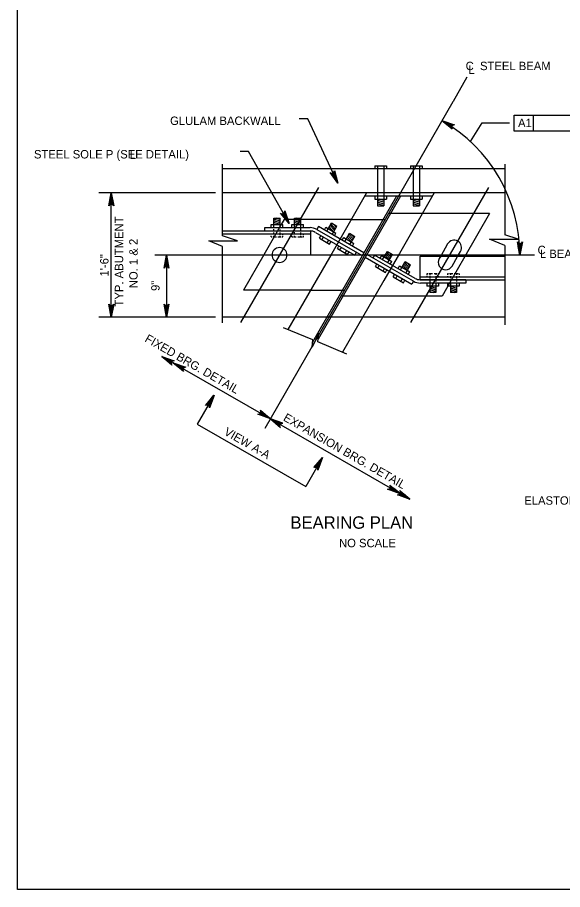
# Model space of a CAD drawing. Extents: x 638175 to 640495, y 294277 to 298435.
# Drawn here: x 639316.5 to 639510.9, y 297856.5 to 298167.4 of the extents above; entities that cross this region are included whole.
import ezdxf

# ---------------------------------------------------------------- set-up
doc = ezdxf.new("R2010")
doc.units = 0
for name, color, linetype in [('2', 7, 'Continuous'), ('3', 7, 'Continuous'), ('4', 7, 'Continuous'), ('5', 7, 'Continuous'), ('8', 7, 'Continuous')]:
    doc.layers.add(name, color=color, linetype=linetype)

msp = doc.modelspace()

# ---------------------------------------------------------------- linework, layer by layer
at = {"layer": '2'}
for p, q in [((639316.46, 297856.46), (639316.46, 298420.46)), ((640102.46, 297856.46), (639316.46, 297856.46))]:
    msp.add_line(p, q, dxfattribs=at)
at = {"layer": '3'}
for p, q in [((639476.81, 298146.12), (639471.83, 298137.48)), ((639471.78, 298137.4), (639404.7, 298020.91)), ((639471.83, 298137.48), (639471.78, 298137.4)), ((639389.58, 298089.57), (639389.58, 298115.1)), ((639490.31, 298113.49), (639389.58, 298113.49)), ((639490.31, 298115.1), (639490.31, 298089.96)), ((639490.31, 298104.88), (639389.58, 298104.88)), ((639423.83, 298106.84), (639396.06, 298058.61)), ((639440.98, 298104.88), (639428.57, 298083.32)), ((639465.14, 298104.88), (639452.72, 298083.32)), ((639484.48, 298106.85), (639456.71, 298058.62)), ((639451.66, 298103.7), (639421.72, 298051.7)), ((639453.1, 298103.7), (639423.77, 298052.77)), ((639464.46, 298103.7), (639440.3, 298103.7)), ((639411.55, 298095.38), (639410.51, 298093.57)), ((639435.51, 298095.38), (639411.55, 298095.38)), ((639484.88, 298097.5), (639460.89, 298097.5)), ((639484.88, 298097.5), (639476.04, 298082.14)), ((639440.06, 298083.55), (639423.9, 298092.86)), ((639394.94, 298087.73), (639389.58, 298089.57)), ((639484.8, 298088.32), (639495.07, 298088.32)), ((639490.31, 298086.08), (639484.8, 298088.32)), ((639495.07, 298088.32), (639490.31, 298089.96)), ((639384.67, 298087.73), (639394.94, 298087.73)), ((639389.58, 298085.73), (639384.67, 298087.73)), ((639389.58, 298058.55), (639389.58, 298085.73)), ((639469.91, 298086.66), (639467.44, 298082.37)), ((639490.31, 298086.08), (639490.31, 298057.86)), ((639404.33, 298082.84), (639397.07, 298070.24)), ((639428.57, 298083.32), (639423.01, 298073.67)), ((639437.34, 298083.76), (639436.75, 298082.73)), ((639457.72, 298073.38), (639441.14, 298082.93)), ((639443.86, 298082.73), (639443.27, 298081.7)), ((639458.31, 298074.4), (639443.86, 298082.73)), ((639452.72, 298083.32), (639447.17, 298073.67)), ((639467.44, 298082.37), (639466.91, 298081.46)), ((639471.52, 298078.81), (639473.44, 298082.14)), ((639473.44, 298082.14), (639474.52, 298084.01)), ((639423.01, 298073.67), (639412.91, 298056.13)), ((639447.17, 298073.67), (639432.41, 298048.04)), ((639470.62, 298072.72), (639467.96, 298068.11)), ((639421.03, 298070.24), (639397.07, 298070.24)), ((639467.96, 298068.11), (639443.97, 298068.11)), ((639415.47, 298060.58), (639389.58, 298060.58)), ((639490.31, 298060.58), (639439.63, 298060.58))]:
    msp.add_line(p, q, dxfattribs=at)
for centre, start, end in [((639409.94, 298082.73), 0, 180), ((639472.21, 298085.34), 330.0642, 150.0642), ((639409.94, 298082.73), 180, 0), ((639469.21, 298080.13), 150.0642, 330.0642)]:
    msp.add_arc(centre, 2.66, start, end, dxfattribs=at)
at = {"layer": '4'}
for p, q in [((639493.67, 298132.65), (639535.19, 298132.65)), ((639493.67, 298126.88), (639493.67, 298132.65)), ((639500.56, 298126.88), (639500.56, 298132.65)), ((639420.08, 298131.28), (639416.9, 298131.28)), ((639478.01, 298123.22), (639482.25, 298129.89)), ((639482.25, 298129.89), (639491.97, 298129.89)), ((639535.19, 298126.88), (639493.67, 298126.88)), ((639398.84, 298119.68), (639395.89, 298119.68)), ((639413.33, 298094.01), (639398.84, 298119.68)), ((639387.05, 298104.88), (639345.51, 298104.88)), ((639349.94, 298060.58), (639349.94, 298104.88)), ((639500.95, 298082.73), (639365.49, 298082.73)), ((639369.64, 298082.73), (639369.64, 298060.58)), ((639387.05, 298060.58), (639345.51, 298060.58)), ((639370.08, 298060.58), (639365.21, 298060.58)), ((639384.61, 298060.58), (639368.83, 298060.58)), ((639384.61, 298060.58), (639371.51, 298060.58)), ((639421.77, 298052.5), (639411.35, 298056.77)), ((639424, 298054.83), (639421.6, 298049.85)), ((639423.66, 298051.71), (639424, 298054.83)), ((639421.6, 298049.85), (639421.77, 298052.5)), ((639434, 298047.38), (639423.66, 298051.71)), ((639368.02, 298046.58), (639406.7, 298024.37)), ((639384.87, 298029.8), (639380.62, 298022.44)), ((639407.36, 298023.99), (639456.46, 297995.63)), ((639380.62, 298022.44), (639419.31, 298000.23)), ((639423.59, 298007.67), (639419.31, 298000.23))]:
    msp.add_line(p, q, dxfattribs=at)
for points in [[(639430.72, 298108.31), (639420.08, 298131.28)], [(639467.9, 298130.65), (639472.38, 298129.09), (639471.94, 298129.06), (639471.63, 298128.88), (639471.43, 298128.63), (639471.32, 298128.33), (639471.32, 298127.97), (639471.51, 298127.58), (639467.9, 298130.65), (639471.32, 298127.97), (639471.32, 298128.33), (639467.9, 298130.65), (639471.43, 298128.63), (639471.63, 298128.88), (639467.9, 298130.65), (639471.94, 298129.06)], [(639430.72, 298108.31), (639427.97, 298112.17), (639428.34, 298111.95), (639428.7, 298111.91), (639429.01, 298111.99), (639429.27, 298112.17), (639429.48, 298112.47), (639429.55, 298112.9), (639430.72, 298108.31), (639429.48, 298112.47), (639429.27, 298112.17), (639430.72, 298108.31), (639429.01, 298111.99), (639428.7, 298111.91), (639430.72, 298108.31), (639428.34, 298111.95)], [(639349.94, 298104.88), (639350.82, 298100.22), (639350.57, 298100.58), (639350.25, 298100.76), (639349.94, 298100.82), (639349.63, 298100.76), (639349.32, 298100.58), (639349.07, 298100.22), (639349.94, 298104.88), (639349.32, 298100.58), (639349.63, 298100.76), (639349.94, 298104.88), (639349.94, 298100.82), (639350.25, 298100.76), (639349.94, 298104.88), (639350.57, 298100.58)], [(639413.33, 298094.01), (639410.28, 298097.64), (639410.68, 298097.45), (639411.04, 298097.44), (639411.34, 298097.55), (639411.58, 298097.75), (639411.76, 298098.06), (639411.8, 298098.5), (639413.33, 298094.01), (639411.76, 298098.06), (639411.58, 298097.75), (639413.33, 298094.01), (639411.34, 298097.55), (639411.04, 298097.44), (639413.33, 298094.01), (639410.68, 298097.45)], [(639495.69, 298082.73), (639494.82, 298087.39), (639495.07, 298087.03), (639495.38, 298086.85), (639495.69, 298086.79), (639496.01, 298086.85), (639496.32, 298087.03), (639496.57, 298087.39), (639495.69, 298082.73), (639496.32, 298087.03), (639496.01, 298086.85), (639495.69, 298082.73), (639495.69, 298086.79), (639495.38, 298086.85), (639495.69, 298082.73), (639495.07, 298087.03)], [(639369.64, 298082.73), (639370.51, 298078.07), (639370.26, 298078.43), (639369.95, 298078.61), (639369.64, 298078.67), (639369.33, 298078.61), (639369.01, 298078.43), (639368.77, 298078.07), (639369.64, 298082.73), (639369.01, 298078.43), (639369.33, 298078.61), (639369.64, 298082.73), (639369.64, 298078.67), (639369.95, 298078.61), (639369.64, 298082.73), (639370.26, 298078.43)], [(639349.94, 298060.58), (639349.07, 298065.24), (639349.32, 298064.89), (639349.63, 298064.7), (639349.94, 298064.65), (639350.25, 298064.7), (639350.57, 298064.89), (639350.82, 298065.24), (639349.94, 298060.58), (639350.57, 298064.89), (639350.25, 298064.7), (639349.94, 298060.58), (639349.94, 298064.65), (639349.63, 298064.7), (639349.94, 298060.58), (639349.32, 298064.89)], [(639369.64, 298060.58), (639368.77, 298065.24), (639369.01, 298064.89), (639369.33, 298064.7), (639369.64, 298064.65), (639369.95, 298064.7), (639370.26, 298064.89), (639370.51, 298065.24), (639369.64, 298060.58), (639370.26, 298064.89), (639369.95, 298064.7), (639369.64, 298060.58), (639369.64, 298064.65), (639369.33, 298064.7), (639369.64, 298060.58), (639369.01, 298064.89)], [(639367.93, 298046.58), (639372.41, 298045.01), (639371.97, 298044.98), (639371.66, 298044.8), (639371.45, 298044.55), (639371.35, 298044.26), (639371.35, 298043.89), (639371.54, 298043.5), (639367.93, 298046.58), (639371.35, 298043.89), (639371.35, 298044.26), (639367.93, 298046.58), (639371.45, 298044.55), (639371.66, 298044.8), (639367.93, 298046.58), (639371.97, 298044.98)], [(639372.05, 298044.26), (639376.53, 298042.69), (639376.09, 298042.66), (639375.77, 298042.48), (639375.57, 298042.23), (639375.46, 298041.93), (639375.47, 298041.57), (639375.65, 298041.18), (639372.05, 298044.26), (639375.47, 298041.57), (639375.46, 298041.93), (639372.05, 298044.26), (639375.57, 298042.23), (639375.77, 298042.48), (639372.05, 298044.26), (639376.09, 298042.66)], [(639386.58, 298032.68), (639385.01, 298028.2), (639384.97, 298028.64), (639384.8, 298028.95), (639384.55, 298029.16), (639384.25, 298029.27), (639383.89, 298029.26), (639383.5, 298029.07), (639386.58, 298032.68), (639383.89, 298029.26), (639384.25, 298029.27), (639386.58, 298032.68), (639384.55, 298029.16), (639384.8, 298028.95), (639386.58, 298032.68), (639384.97, 298028.64)], [(639406.69, 298024.37), (639402.22, 298025.94), (639402.66, 298025.98), (639402.97, 298026.16), (639403.18, 298026.4), (639403.29, 298026.7), (639403.28, 298027.06), (639403.1, 298027.46), (639406.69, 298024.37), (639403.28, 298027.06), (639403.29, 298026.7), (639406.69, 298024.37), (639403.18, 298026.4), (639402.97, 298026.16), (639406.69, 298024.37), (639402.66, 298025.98)], [(639406.69, 298024.37), (639410.29, 298021.28), (639410.11, 298021.68), (639410.1, 298022.04), (639410.21, 298022.34), (639410.42, 298022.58), (639410.73, 298022.76), (639411.17, 298022.8), (639406.69, 298024.37), (639410.73, 298022.76), (639410.42, 298022.58), (639406.69, 298024.37), (639410.21, 298022.34), (639410.1, 298022.04), (639406.69, 298024.37), (639410.11, 298021.68)], [(639425.22, 298010.5), (639423.65, 298006.02), (639423.62, 298006.46), (639423.44, 298006.78), (639423.19, 298006.98), (639422.89, 298007.09), (639422.53, 298007.08), (639422.14, 298006.9), (639425.22, 298010.5), (639422.53, 298007.08), (639422.89, 298007.09), (639425.22, 298010.5), (639423.19, 298006.98), (639423.44, 298006.78), (639425.22, 298010.5), (639423.62, 298006.46)], [(639452.93, 297997.61), (639448.46, 297999.18), (639448.9, 297999.22), (639449.21, 297999.4), (639449.42, 297999.64), (639449.53, 297999.94), (639449.52, 298000.3), (639449.34, 298000.7), (639452.93, 297997.61), (639449.52, 298000.3), (639449.53, 297999.94), (639452.93, 297997.61), (639449.42, 297999.64), (639449.21, 297999.4), (639452.93, 297997.61), (639448.9, 297999.22)], [(639456.46, 297995.63), (639451.99, 297997.21), (639452.42, 297997.24), (639452.74, 297997.42), (639452.94, 297997.66), (639453.05, 297997.96), (639453.05, 297998.32), (639452.86, 297998.72), (639456.46, 297995.63), (639453.05, 297998.32), (639453.05, 297997.96), (639456.46, 297995.63), (639452.94, 297997.66), (639452.74, 297997.42), (639456.46, 297995.63), (639452.42, 297997.24)]]:
    msp.add_lwpolyline(points, dxfattribs=at)
for points in [[(639430.72, 298108.31), (639429.68, 298111.13), (639429.23, 298110.92)], [(639350.44, 298101.92), (639349.45, 298101.92), (639349.94, 298104.88)], [(639411.24, 298096.72), (639412.1, 298097.2), (639413.11, 298094.39)], [(639370.13, 298079.78), (639369.14, 298079.78), (639369.64, 298082.73)], [(639350.44, 298063.54), (639349.45, 298063.54), (639349.94, 298060.58)], [(639370.13, 298063.54), (639369.14, 298063.54), (639369.64, 298060.58)], [(639385.27, 298029.3), (639384.23, 298029.9), (639386.54, 298032.72)], [(639423.94, 298007.08), (639422.9, 298007.68), (639425.22, 298010.5)], [(639450.61, 297999.58), (639450.12, 297998.72), (639452.97, 297997.65)], [(639454.11, 297997.56), (639453.61, 297996.7), (639456.46, 297995.63)]]:
    msp.add_lwpolyline(points, close=True, dxfattribs=at)
at = {"layer": '5'}
for points in [[(639470.71, 298129.5), (639470.19, 298128.64), (639467.9, 298130.65)], [(639495.1, 298085.71), (639496.1, 298085.74), (639495.69, 298082.73)]]:
    msp.add_lwpolyline(points, close=True, dxfattribs=at)
msp.add_arc((639440.49, 298082.73), 55.2, 0, 60.2299, dxfattribs=at)
at = {"layer": '8'}
for p, q in [((639443.95, 298114.58), (639443.95, 298113.49)), ((639443.95, 298114.58), (639448.11, 298114.58)), ((639444.94, 298114.58), (639444.94, 298103.7)), ((639447.12, 298114.58), (639447.12, 298103.7)), ((639448.11, 298114.58), (639448.11, 298113.49)), ((639456.65, 298114.58), (639456.65, 298113.49)), ((639456.65, 298114.58), (639460.81, 298114.58)), ((639457.63, 298114.58), (639457.63, 298103.7)), ((639459.82, 298114.58), (639459.82, 298103.7)), ((639460.81, 298114.58), (639460.81, 298113.49)), ((639443.95, 298103.7), (639443.95, 298102.6)), ((639443.95, 298102.6), (639448.11, 298102.6)), ((639444.94, 298103.7), (639444.94, 298100.28)), ((639447.12, 298101.52), (639444.94, 298102.22)), ((639447.12, 298100.91), (639444.94, 298101.6)), ((639447.12, 298100.28), (639444.94, 298100.98)), ((639447.12, 298102.14), (639445.68, 298102.6)), ((639447.12, 298103.7), (639447.12, 298100.28)), ((639448.11, 298103.7), (639448.11, 298102.6)), ((639456.65, 298103.7), (639456.65, 298102.6)), ((639456.65, 298102.6), (639460.81, 298102.6)), ((639457.63, 298103.7), (639457.63, 298100.28)), ((639459.82, 298101.52), (639457.63, 298102.22)), ((639459.82, 298100.91), (639457.63, 298101.6)), ((639459.82, 298100.28), (639457.63, 298100.98)), ((639459.82, 298102.14), (639458.38, 298102.6)), ((639459.82, 298103.7), (639459.82, 298100.28)), ((639460.81, 298103.7), (639460.81, 298102.6)), ((639444.94, 298100.28), (639447.12, 298100.28)), ((639457.63, 298100.28), (639459.82, 298100.28)), ((639407.94, 298095.89), (639410.13, 298095.89)), ((639407.95, 298092.48), (639407.94, 298095.89)), ((639410.13, 298094.81), (639407.94, 298095.51)), ((639410.13, 298094.19), (639407.95, 298094.89)), ((639410.13, 298095.43), (639408.69, 298095.89)), ((639410.13, 298092.48), (639410.13, 298095.89)), ((639415.33, 298095.9), (639417.51, 298095.9)), ((639415.33, 298092.49), (639415.33, 298095.9)), ((639417.51, 298094.82), (639415.33, 298095.52)), ((639417.51, 298094.2), (639415.33, 298094.9)), ((639417.51, 298095.44), (639416.07, 298095.9)), ((639417.52, 298092.49), (639417.51, 298095.9)), ((639435.51, 298095.38), (639447.59, 298095.38)), ((639460.89, 298097.5), (639448.81, 298097.5)), ((639410.51, 298093.57), (639404.33, 298082.84)), ((639404.67, 298092.49), (639420.85, 298092.49)), ((639404.67, 298091.31), (639404.67, 298092.49)), ((639406.96, 298093.57), (639411.12, 298093.58)), ((639406.96, 298092.48), (639406.96, 298093.57)), ((639410.13, 298093.57), (639407.95, 298094.27)), ((639407.95, 298091.12), (639407.95, 298091.89)), ((639410.13, 298091.12), (639410.13, 298091.88)), ((639411.12, 298092.48), (639411.12, 298093.58)), ((639414.34, 298093.58), (639418.5, 298093.58)), ((639414.34, 298092.49), (639414.34, 298093.58)), ((639417.52, 298093.58), (639415.33, 298094.28)), ((639415.33, 298091.22), (639415.33, 298091.93)), ((639417.52, 298091.38), (639417.52, 298092.15)), ((639418.5, 298092.49), (639418.5, 298093.58)), ((639423.9, 298092.86), (639423.31, 298091.83)), ((639423.31, 298091.83), (639439.47, 298082.53)), ((639425.94, 298091.68), (639426.48, 298092.63)), ((639426.48, 298092.63), (639430.09, 298090.56)), ((639426.79, 298091.19), (639428.49, 298094.15)), ((639429.23, 298091.05), (639427.68, 298092.74)), ((639429.54, 298091.59), (639427.99, 298093.28)), ((639429.85, 298092.12), (639428.3, 298093.82)), ((639428.49, 298094.15), (639430.39, 298093.06)), ((639428.68, 298090.1), (639430.39, 298093.06)), ((639430.16, 298092.66), (639429.14, 298093.78)), ((639389.58, 298091.31), (639420.97, 298091.31)), ((639389.58, 298090.33), (639420.97, 298090.33)), ((639404.67, 298091.31), (639420.85, 298091.31)), ((639406.96, 298089.99), (639406.96, 298090.33)), ((639406.96, 298089.24), (639406.96, 298089.53)), ((639406.96, 298089.24), (639407.26, 298089.24)), ((639407.54, 298089.24), (639408.81, 298089.24)), ((639407.95, 298089.99), (639407.95, 298090.81)), ((639407.95, 298089.24), (639407.95, 298089.55)), ((639409.32, 298089.24), (639410.47, 298089.24)), ((639410.13, 298089.97), (639410.13, 298090.71)), ((639410.13, 298089.24), (639410.13, 298089.59)), ((639410.8, 298089.24), (639411.12, 298089.24)), ((639411.12, 298089.97), (639411.12, 298090.33)), ((639411.12, 298089.24), (639411.12, 298089.55)), ((639414.35, 298090.01), (639414.35, 298090.33)), ((639414.35, 298089.23), (639414.35, 298089.53)), ((639414.35, 298089.23), (639414.67, 298089.23)), ((639414.96, 298089.23), (639415.91, 298089.23)), ((639415.33, 298090.01), (639415.33, 298090.87)), ((639415.33, 298089.23), (639415.33, 298089.57)), ((639416.47, 298089.23), (639417.85, 298089.23)), ((639417.52, 298089.95), (639417.52, 298090.81)), ((639417.52, 298089.23), (639417.52, 298089.55)), ((639418.16, 298089.23), (639418.51, 298089.23)), ((639418.51, 298089.95), (639418.51, 298090.33)), ((639418.51, 298089.23), (639418.51, 298089.57)), ((639420.97, 298091.31), (639420.97, 298082.84)), ((639422.72, 298090.81), (639436.75, 298082.73)), ((639424.21, 298088.69), (639424.76, 298089.64)), ((639424.21, 298088.69), (639427.82, 298086.62)), ((639425.07, 298088.2), (639425.61, 298089.14)), ((639429.54, 298089.61), (639430.09, 298090.56)), ((639432.33, 298088), (639432.88, 298088.95)), ((639432.88, 298088.95), (639436.48, 298086.87)), ((639433.19, 298087.51), (639434.89, 298090.47)), ((639435.63, 298087.37), (639434.08, 298089.06)), ((639435.94, 298087.9), (639434.39, 298089.6)), ((639436.25, 298088.44), (639434.7, 298090.13)), ((639434.89, 298090.47), (639436.78, 298089.37)), ((639435.08, 298086.42), (639436.78, 298089.37)), ((639436.55, 298088.98), (639435.54, 298090.09)), ((639426.96, 298087.11), (639427.51, 298088.06)), ((639427.82, 298086.62), (639428.36, 298087.56)), ((639430.61, 298085.01), (639431.15, 298085.96)), ((639431.47, 298084.52), (639432.01, 298085.46)), ((639435.94, 298085.93), (639436.48, 298086.87)), ((639389.58, 298082.84), (639420.97, 298082.84)), ((639430.61, 298085.01), (639434.21, 298082.93)), ((639433.36, 298083.42), (639433.9, 298084.37)), ((639434.21, 298082.93), (639434.76, 298083.88)), ((639445.85, 298081.58), (639446.39, 298082.53)), ((639446.39, 298082.53), (639450, 298080.45)), ((639446.7, 298081.09), (639448.41, 298084.04)), ((639449.14, 298080.94), (639447.6, 298082.64)), ((639449.45, 298081.48), (639447.91, 298083.18)), ((639449.76, 298082.02), (639448.22, 298083.71)), ((639448.41, 298084.04), (639450.3, 298082.95)), ((639448.6, 298080), (639450.3, 298082.95)), ((639450.07, 298082.56), (639449.05, 298083.67)), ((639460.07, 298073.91), (639460.07, 298082.37)), ((639460.07, 298082.37), (639490.31, 298082.37)), ((639476.04, 298082.14), (639470.62, 298072.72)), ((639440.55, 298081.91), (639457.14, 298072.36)), ((639444.13, 298078.59), (639444.67, 298079.53)), ((639444.98, 298078.09), (639445.53, 298079.04)), ((639449.45, 298079.51), (639450, 298080.45)), ((639453.1, 298077.41), (639454.8, 298080.36)), ((639455.54, 298077.26), (639454, 298078.96)), ((639455.85, 298077.8), (639454.3, 298079.49)), ((639456.16, 298078.33), (639454.61, 298080.03)), ((639454.8, 298080.36), (639456.7, 298079.27)), ((639455, 298076.31), (639456.7, 298079.27)), ((639456.47, 298078.87), (639455.45, 298079.99)), ((639444.13, 298078.59), (639447.73, 298076.51)), ((639446.88, 298077.01), (639447.42, 298077.95)), ((639447.73, 298076.51), (639448.28, 298077.46)), ((639450.52, 298074.9), (639451.07, 298075.85)), ((639452.25, 298077.9), (639452.79, 298078.84)), ((639452.79, 298078.84), (639456.4, 298076.77)), ((639455.85, 298075.82), (639456.4, 298076.77)), ((639462.87, 298075.98), (639462.53, 298075.98)), ((639462.53, 298075.98), (639462.53, 298075.64)), ((639464.56, 298075.98), (639463.18, 298075.98)), ((639463.52, 298075.98), (639463.52, 298075.66)), ((639466.07, 298075.98), (639465.13, 298075.98)), ((639465.7, 298075.98), (639465.7, 298075.64)), ((639466.69, 298075.98), (639466.36, 298075.98)), ((639466.69, 298075.98), (639466.69, 298075.68)), ((639469.91, 298075.97), (639469.91, 298075.66)), ((639470.24, 298075.97), (639469.91, 298075.97)), ((639471.71, 298075.97), (639470.57, 298075.97)), ((639470.9, 298075.97), (639470.9, 298075.62)), ((639473.5, 298075.97), (639472.22, 298075.97)), ((639473.08, 298075.97), (639473.08, 298075.66)), ((639474.07, 298075.97), (639473.77, 298075.97)), ((639474.07, 298075.97), (639474.07, 298075.68)), ((639450.52, 298074.9), (639454.13, 298072.83)), ((639451.38, 298074.41), (639451.92, 298075.36)), ((639453.27, 298073.32), (639453.82, 298074.27)), ((639454.13, 298072.83), (639454.67, 298073.77)), ((639457.72, 298073.38), (639457.14, 298072.36)), ((639460.07, 298074.89), (639490.31, 298074.89)), ((639460.07, 298073.91), (639490.31, 298073.91)), ((639476.37, 298073.91), (639460.18, 298073.91)), ((639476.37, 298072.72), (639460.18, 298072.72)), ((639462.53, 298075.27), (639462.53, 298074.89)), ((639462.53, 298072.72), (639462.53, 298071.63)), ((639463.52, 298075.27), (639463.52, 298074.4)), ((639463.52, 298073.83), (639463.52, 298073.06)), ((639463.52, 298072.72), (639463.52, 298069.31)), ((639465.7, 298075.2), (639465.7, 298074.34)), ((639465.7, 298073.99), (639465.7, 298073.28)), ((639465.7, 298072.73), (639465.71, 298069.32)), ((639466.69, 298075.2), (639466.69, 298074.89)), ((639466.69, 298072.73), (639466.69, 298071.63)), ((639469.91, 298075.24), (639469.91, 298074.88)), ((639469.92, 298072.73), (639469.92, 298071.64)), ((639470.9, 298075.24), (639470.9, 298074.51)), ((639470.9, 298074.1), (639470.9, 298073.34)), ((639470.9, 298072.73), (639470.9, 298069.32)), ((639473.08, 298075.22), (639473.08, 298074.4)), ((639473.08, 298074.1), (639473.08, 298073.32)), ((639473.09, 298072.73), (639473.09, 298069.32)), ((639474.07, 298075.22), (639474.07, 298074.88)), ((639474.07, 298072.74), (639474.08, 298071.64)), ((639476.37, 298073.91), (639476.37, 298072.72)), ((639421.03, 298070.24), (639433.11, 298070.24)), ((639466.69, 298071.63), (639462.53, 298071.63)), ((639463.52, 298071.63), (639465.71, 298070.94)), ((639463.52, 298071.01), (639465.71, 298070.32)), ((639463.52, 298070.39), (639465.71, 298069.7)), ((639463.52, 298069.77), (639464.96, 298069.32)), ((639474.08, 298071.64), (639469.92, 298071.64)), ((639470.9, 298071.64), (639473.09, 298070.94)), ((639470.9, 298071.02), (639473.09, 298070.33)), ((639470.9, 298070.4), (639473.09, 298069.71)), ((639470.9, 298069.78), (639472.34, 298069.32)), ((639443.97, 298068.11), (639431.89, 298068.11)), ((639465.71, 298069.32), (639463.52, 298069.31)), ((639473.09, 298069.32), (639470.9, 298069.32)), ((639439.63, 298060.58), (639415.47, 298060.58))]:
    msp.add_line(p, q, dxfattribs=at)
for centre, radius, start, end in [((639420.85, 298087.57), 4.92, 60.0642, 90), ((639420.85, 298087.57), 3.74, 60.0642, 90), ((639460.18, 298077.65), 4.92, 240.0642, 270), ((639460.18, 298077.65), 3.74, 240.0642, 270)]:
    msp.add_arc(centre, radius, start, end, dxfattribs=at)

# ---------------------------------------------------------------- texts
at = {"layer": '4'}
for s, height, p in [('C  STEEL BEAM', 3, (639476.34, 298148.65)), ('L', 3, (639477.32, 298147.32)), ('GLULAM BACKWALL', 3, (639370.91, 298129.1)), ('A1', 3, (639495.03, 298128.32)), ('STEEL SOLE P (SEE DETAIL)', 3, (639322.35, 298117.16)), ('L', 3, (639356.5, 298116.95)), ('C', 3, (639501.99, 298083.03)), ('L BEARING', 3, (639502.83, 298081.66)), ('ELASTOMERIC BEARING PAD', 3, (639497.25, 297993.69)), ('BEARING PLAN', 4.4292, (639413.84, 297985.12)), ('NO SCALE', 3, (639431.17, 297978.52))]:
    msp.add_text(s, height=height, dxfattribs=at).set_placement(p)
for s, rotation, p in [('TYP. ABUTMENT', 90, (639354.19, 298064.38)), ('NO. 1 & 2', 90, (639359.34, 298070.91)), ('1\'-6"', 90, (639348.94, 298075.05)), ('9"', 90, (639367.17, 298069.91)), ('FIXED BRG. DETAIL', 330.0642, (639361.63, 298052.05)), ('EXPANSION BRG. DETAIL', 330.0642, (639411.01, 298023.88)), ('VIEW A-A', 330.0642, (639389.89, 298018.84))]:
    msp.add_text(s, height=3, rotation=rotation, dxfattribs=at).set_placement(p)

doc.saveas('drawing.dxf')
